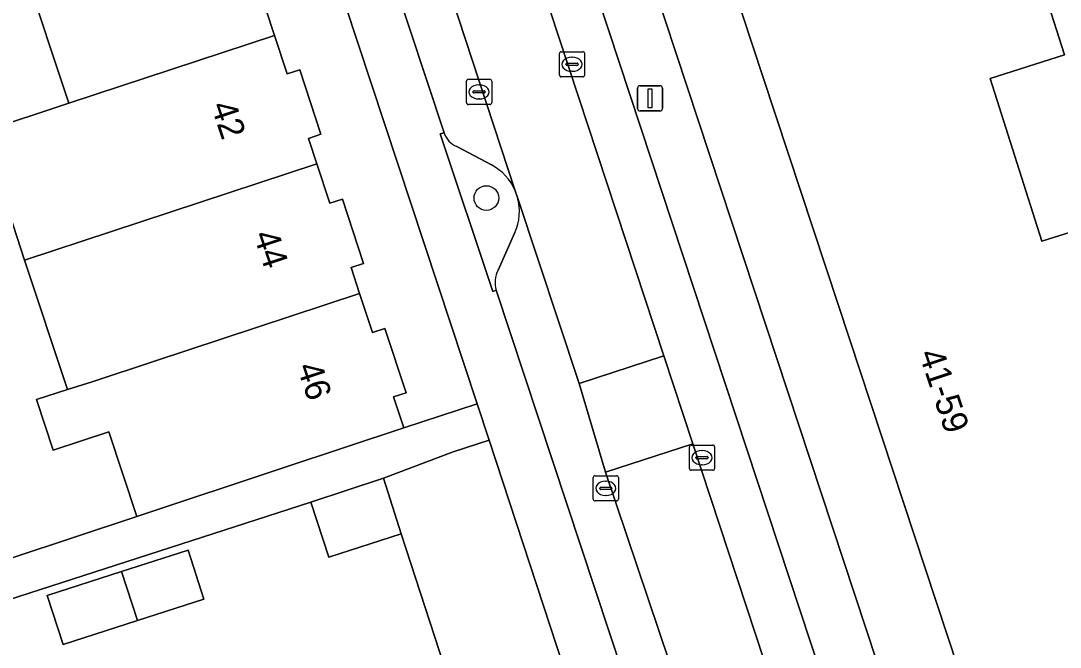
# Model space of a CAD drawing. Extents: x 159371 to 159986, y 382987 to 383597.
# Drawn here: x 159551.69 to 159592.93, y 383319.96 to 383344.83 of the extents above; entities that cross this region are included whole.
import ezdxf

# ---------------------------------------------------------------- set-up
doc = ezdxf.new("R2010")
doc.units = 0
for name, color, linetype in [('IMGEO_Boom', 7, 'Continuous'), ('IMGEO_Erf', 7, 'Continuous'), ('IMGEO_Groenvoorziening', 7, 'Continuous'), ('IMGEO_Kolk', 7, 'Continuous'), ('IMGEO_Lichtmast', 7, 'Continuous'), ('IMGEO_Pand', 7, 'Continuous'), ('IMGEO_Pand_nummerreeks', 7, 'Continuous'), ('IMGEO_Parkeervlak_open', 7, 'Continuous'), ('IMGEO_Rijbaan_lokaal_open', 7, 'Continuous'), ('IMGEO_Voetpad_open', 7, 'Continuous')]:
    doc.layers.add(name, color=color, linetype=linetype)

msp = doc.modelspace()

# ---------------------------------------------------------------- linework, layer by layer
at = {"layer": 'IMGEO_Boom'}
msp.add_circle((159570.165, 383337.791), 0.489, dxfattribs=at)
at = {"layer": 'IMGEO_Erf'}
for points in [[(159593.083, 383362.064), (159587.576, 383360.217), (159589.325, 383354.9), (159589.425, 383354.596), (159588.044, 383354.159), (159588.744, 383351.948), (159587.314, 383351.496), (159589.306, 383345.204), (159592.262, 383346.14), (159593.108, 383343.471), (159590.153, 383342.536), (159592.2, 383336.073), (159595.156, 383337.009)], [(159561.419, 383345.288), (159561.762, 383344.248), (159562.264, 383342.723), (159562.758, 383342.886), (159563.602, 383340.321), (159563.108, 383340.158), (159563.441, 383339.148), (159563.956, 383337.584), (159564.45, 383337.747), (159565.291, 383335.192), (159564.797, 383335.029), (159565.136, 383334), (159565.645, 383332.455), (159566.139, 383332.618), (159566.98, 383330.063), (159566.486, 383329.9), (159566.892, 383328.665), (159569.798, 383329.624), (159560.347, 383358.252)], [(159581.139, 383342.617), (159578.288, 383351.261), (159577.69, 383353.073), (159579.51, 383353.671), (159580.452, 383352.183), (159581.107, 383352.399), (159579.416, 383357.527), (159573.702, 383355.642), (159595.869, 383288.453), (159597.121, 383288.896), (159597.511, 383289.099), (159594.186, 383298.625), (159595.555, 383299.1), (159595.048, 383300.613)], [(159530.48, 383339.535), (159536.895, 383341.602), (159537.659, 383339.372), (159539.837, 383340.118), (159540.745, 383337.321), (159541.648, 383334.543), (159539.558, 383333.828), (159541.043, 383329.155), (159542.91, 383329.795), (159543.872, 383326.985), (159545.631, 383321.847), (159543.765, 383321.208), (159543.831, 383321.016), (159556.299, 383325.152), (159555.184, 383328.516), (159552.976, 383327.788), (159552.313, 383329.798), (159553.539, 383330.187), (159551.845, 383335.323), (159550.62, 383339.037), (159550.163, 383340.425), (159553.597, 383341.557), (159551.81, 383346.94)], [(159638.001, 383320.394), (159611.994, 383311.273), (159611.905, 383311.499), (159602.997, 383308.531), (159593.432, 383305.343), (159590.192, 383315.167), (159587.154, 383324.378), (159584.139, 383333.52), (159581.139, 383342.617)]]:
    msp.add_lwpolyline(points, dxfattribs=at)
for points in [[(159558.763, 383313.472), (159563.918, 383315.141), (159564.507, 383315.332), (159569.263, 383316.872), (159566.789, 383324.468), (159563.916, 383323.538), (159563.201, 383325.724), (159527.495, 383314.182), (159524.644, 383313.247), (159521.765, 383312.303), (159519.344, 383311.509), (159522.517, 383301.734), (159527.826, 383303.453), (159526.665, 383307.041), (159531.993, 383308.766), (159533.154, 383305.179), (159538.113, 383306.785), (159537.132, 383309.814), (159542.289, 383311.484), (159543.269, 383308.455), (159548.443, 383310.13), (159553.618, 383311.806)], [(159552.743, 383322.012), (159555.692, 383322.963), (159558.327, 383323.812), (159558.952, 383321.872), (159556.319, 383321.023), (159553.368, 383320.071)]]:
    msp.add_lwpolyline(points, close=True, dxfattribs=at)
at = {"layer": 'IMGEO_Groenvoorziening'}
for points in [[(159568.485, 383340.382), (159568.338, 383340.333), (159570.417, 383334.085), (159570.55, 383334.129)], [(159570.365, 383339.114), (159568.993, 383339.838)], [(159571.401, 383337.809), (159571.31, 383338.074)], [(159570.628, 383334.929), (159571.301, 383336.422)]]:
    msp.add_lwpolyline(points, dxfattribs=at)
msp.add_lwpolyline([(159570.274, 383328.182), (159568.851, 383327.723), (159566.082, 383326.666), (159566.789, 383324.468), (159569.263, 383316.872), (159571.909, 383308.713), (159575.265, 383309.805), (159576.204, 383310.11)], close=True, dxfattribs=at)
for centre, radius, start, end in [((159569.337, 383340.668), 0.899, 198.5822, 247.498), ((159569.369, 383337.259), 2.105, 22.7629, 61.757), ((159569.372, 383337.258), 2.102, 336.5634, 15.1891), ((159571.633, 383334.427), 1.124, 153.4746, 195.388)]:
    msp.add_arc(centre, radius, start, end, dxfattribs=at)
at = {"layer": 'IMGEO_Kolk'}
for p, q in [((159573.064, 383342.675), (159573.064, 383343.527)), ((159573.139, 383343.601), (159573.991, 383343.601)), ((159574.065, 383343.527), (159574.065, 383342.675)), ((159573.366, 383343.144), (159573.764, 383343.144)), ((159573.552, 383343.381), (159573.577, 383343.381)), ((159573.323, 383343.095), (159573.323, 383343.107)), ((159573.761, 383343.058), (159573.363, 383343.058)), ((159573.575, 383342.821), (159573.55, 383342.821)), ((159573.807, 383343.107), (159573.807, 383343.095)), ((159569.375, 383341.578), (159569.375, 383342.43)), ((159569.45, 383342.504), (159570.302, 383342.504)), ((159570.376, 383342.43), (159570.376, 383341.578)), ((159573.991, 383342.601), (159573.139, 383342.601)), ((159569.634, 383341.998), (159569.634, 383342.01)), ((159570.072, 383341.961), (159569.674, 383341.961)), ((159569.677, 383342.047), (159570.075, 383342.047)), ((159569.863, 383342.284), (159569.888, 383342.284)), ((159570.118, 383342.01), (159570.118, 383341.998)), ((159570.302, 383341.504), (159569.45, 383341.504)), ((159569.886, 383341.724), (159569.861, 383341.724)), ((159578.219, 383327.058), (159578.219, 383327.91)), ((159578.294, 383327.984), (159579.146, 383327.984)), ((159579.22, 383327.91), (159579.22, 383327.058)), ((159578.478, 383327.478), (159578.478, 383327.49)), ((159578.916, 383327.441), (159578.518, 383327.441)), ((159578.521, 383327.527), (159578.919, 383327.527)), ((159578.707, 383327.764), (159578.732, 383327.764)), ((159578.962, 383327.49), (159578.962, 383327.478)), ((159578.73, 383327.204), (159578.705, 383327.204)), ((159574.405, 383325.842), (159574.405, 383326.694)), ((159574.48, 383326.768), (159575.332, 383326.768)), ((159575.406, 383326.694), (159575.406, 383325.842)), ((159579.146, 383326.984), (159578.294, 383326.984)), ((159574.664, 383326.262), (159574.664, 383326.274)), ((159575.102, 383326.225), (159574.704, 383326.225)), ((159574.707, 383326.311), (159575.105, 383326.311)), ((159574.893, 383326.548), (159574.918, 383326.548)), ((159575.148, 383326.274), (159575.148, 383326.262)), ((159574.916, 383325.988), (159574.891, 383325.988)), ((159575.332, 383325.768), (159574.48, 383325.768))]:
    msp.add_line(p, q, dxfattribs=at)
for points in [[(159573.064, 383342.675), (159573.064, 383343.527)], [(159573.139, 383343.601), (159573.991, 383343.601)], [(159574.065, 383343.527), (159574.065, 383342.675)], [(159569.375, 383341.578), (159569.375, 383342.43)], [(159569.45, 383342.504), (159570.302, 383342.504)], [(159570.376, 383342.43), (159570.376, 383341.578)], [(159573.991, 383342.601), (159573.139, 383342.601)], [(159570.302, 383341.504), (159569.45, 383341.504)], [(159578.219, 383327.058), (159578.219, 383327.91)], [(159578.294, 383327.984), (159579.146, 383327.984)], [(159579.22, 383327.91), (159579.22, 383327.058)], [(159574.405, 383325.842), (159574.405, 383326.694)], [(159574.48, 383326.768), (159575.332, 383326.768)], [(159575.406, 383326.694), (159575.406, 383325.842)], [(159579.146, 383326.984), (159578.294, 383326.984)], [(159575.332, 383325.768), (159574.48, 383325.768)]]:
    msp.add_lwpolyline(points, dxfattribs=at)
for centre, radius, start, end in [((159573.141, 383343.525), 0.0765, 91.552, 178.448), ((159573.141, 383343.525), 0.0765, 91.552, 178.448), ((159573.989, 383343.525), 0.0765, 1.552, 88.448), ((159573.989, 383343.525), 0.0765, 1.552, 88.448), ((159573.363, 383343.104), 0.0403, 85.8775, 175.7526), ((159573.768, 383343.106), 0.0386, 1.7309, 96.639), ((159573.36, 383343.094), 0.0366, 178.938, 274.7102), ((159573.764, 383343.101), 0.043, 264.8664, 352.4533), ((159569.452, 383342.428), 0.0765, 91.552, 178.448), ((159569.452, 383342.428), 0.0765, 91.552, 178.448), ((159570.3, 383342.428), 0.0765, 1.552, 88.448), ((159570.3, 383342.428), 0.0765, 1.552, 88.448), ((159573.141, 383342.677), 0.0765, 181.552, 268.448), ((159573.141, 383342.677), 0.0765, 181.552, 268.448), ((159573.989, 383342.677), 0.0765, 271.552, 358.448), ((159573.989, 383342.677), 0.0765, 271.552, 358.448), ((159569.674, 383342.007), 0.0403, 85.8775, 175.7526), ((159569.671, 383341.997), 0.0366, 178.938, 274.7102), ((159570.075, 383342.004), 0.043, 264.8664, 352.4533), ((159570.079, 383342.009), 0.0386, 1.7309, 96.639), ((159569.452, 383341.58), 0.0765, 181.552, 268.448), ((159569.452, 383341.58), 0.0765, 181.552, 268.448), ((159570.3, 383341.58), 0.0765, 271.552, 358.448), ((159570.3, 383341.58), 0.0765, 271.552, 358.448), ((159578.296, 383327.908), 0.0765, 91.552, 178.448), ((159578.296, 383327.908), 0.0765, 91.552, 178.448), ((159579.144, 383327.908), 0.0765, 1.552, 88.448), ((159579.144, 383327.908), 0.0765, 1.552, 88.448), ((159578.518, 383327.487), 0.0403, 85.8775, 175.7526), ((159578.515, 383327.477), 0.0366, 178.938, 274.7102), ((159578.919, 383327.484), 0.043, 264.8664, 352.4533), ((159578.923, 383327.489), 0.0386, 1.7309, 96.639), ((159578.296, 383327.06), 0.0765, 181.552, 268.448), ((159578.296, 383327.06), 0.0765, 181.552, 268.448), ((159579.144, 383327.06), 0.0765, 271.552, 358.448), ((159579.144, 383327.06), 0.0765, 271.552, 358.448), ((159574.482, 383326.692), 0.0765, 91.552, 178.448), ((159574.482, 383326.692), 0.0765, 91.552, 178.448), ((159575.33, 383326.692), 0.0765, 1.552, 88.448), ((159575.33, 383326.692), 0.0765, 1.552, 88.448), ((159574.704, 383326.271), 0.0403, 85.8775, 175.7526), ((159574.701, 383326.261), 0.0366, 178.938, 274.7102), ((159575.105, 383326.268), 0.043, 264.8664, 352.4533), ((159575.109, 383326.273), 0.0386, 1.7309, 96.639), ((159574.482, 383325.844), 0.0765, 181.552, 268.448), ((159574.482, 383325.844), 0.0765, 181.552, 268.448), ((159575.33, 383325.844), 0.0765, 271.552, 358.448), ((159575.33, 383325.844), 0.0765, 271.552, 358.448)]:
    msp.add_arc(centre, radius, start, end, dxfattribs=at)
for centre, major_axis, ratio, start_param, end_param in [((159573.551, 383343.101), (-0.387, 0.002), 0.722429, 4.712389, 7.853982), ((159573.576, 383343.101), (-0.39, 0.002), 0.717154, 1.570796, 4.712389), ((159569.862, 383342.004), (-0.387, 0.002), 0.722429, 4.712389, 7.853982), ((159569.887, 383342.004), (-0.39, 0.002), 0.717154, 1.570796, 4.712389), ((159578.706, 383327.484), (-0.387, 0.002), 0.722429, 4.712389, 7.853982), ((159578.731, 383327.484), (-0.39, 0.002), 0.717154, 1.570796, 4.712389), ((159574.892, 383326.268), (-0.387, 0.002), 0.722429, 4.712389, 7.853982), ((159574.917, 383326.268), (-0.39, 0.002), 0.717154, 1.570796, 4.712389)]:
    msp.add_ellipse(centre, major_axis=major_axis, ratio=ratio, start_param=start_param, end_param=end_param, dxfattribs=at)
at = {"layer": 'IMGEO_Lichtmast'}
for p, q in [((159576.163, 383341.348), (159576.163, 383342.148)), ((159576.163, 383342.148), (159576.163, 383341.348)), ((159576.263, 383342.248), (159577.053, 383342.248)), ((159577.053, 383342.248), (159576.263, 383342.248)), ((159577.153, 383342.148), (159577.153, 383341.348)), ((159577.153, 383341.348), (159577.153, 383342.148)), ((159577.053, 383341.248), (159576.263, 383341.248)), ((159576.263, 383341.248), (159577.053, 383341.248))]:
    msp.add_line(p, q, dxfattribs=at)
msp.add_lwpolyline([(159576.583, 383342.123), (159576.733, 383342.123), (159576.733, 383341.373), (159576.583, 383341.373), (159576.583, 383342.123)], dxfattribs=at)
for centre, start, end in [((159576.263, 383342.148), 90, 180), ((159576.263, 383342.148), 90, 180), ((159577.053, 383342.148), 0, 90), ((159577.053, 383342.148), 360, 90), ((159576.263, 383341.348), 180, 270), ((159576.263, 383341.348), 180, 270), ((159577.053, 383341.348), 270, 0), ((159577.053, 383341.348), 270, 0)]:
    msp.add_arc(centre, 0.1, start, end, dxfattribs=at)
at = {"layer": 'IMGEO_Pand'}
msp.add_lwpolyline([(159595.156, 383337.009), (159592.2, 383336.073), (159590.153, 383342.536), (159593.108, 383343.471), (159592.262, 383346.14), (159589.306, 383345.204), (159587.314, 383351.496), (159588.744, 383351.948), (159588.044, 383354.159), (159587.953, 383354.448), (159578.288, 383351.261), (159581.139, 383342.617), (159584.139, 383333.52), (159587.154, 383324.378), (159590.192, 383315.167), (159593.432, 383305.343)], dxfattribs=at)
for points in [[(159559.999, 383349.599), (159551.81, 383346.94), (159553.597, 383341.557), (159561.762, 383344.248), (159561.419, 383345.288), (159561.913, 383345.451), (159561.069, 383348.015), (159560.575, 383347.852)], [(159563.108, 383340.158), (159563.602, 383340.321), (159562.758, 383342.886), (159562.264, 383342.723), (159561.762, 383344.248), (159553.597, 383341.557), (159550.163, 383340.425), (159550.62, 383339.037), (159551.845, 383335.323), (159555.286, 383336.458), (159563.441, 383339.148)], [(159564.797, 383335.029), (159565.291, 383335.192), (159564.45, 383337.747), (159563.956, 383337.584), (159563.441, 383339.148), (159555.286, 383336.458), (159551.845, 383335.323), (159553.539, 383330.187), (159554.526, 383330.5), (159556.991, 383331.313), (159565.136, 383334)], [(159566.486, 383329.9), (159566.98, 383330.063), (159566.139, 383332.618), (159565.645, 383332.455), (159565.136, 383334), (159556.991, 383331.313), (159554.526, 383330.5), (159553.539, 383330.187), (159552.313, 383329.798), (159552.976, 383327.788), (159555.184, 383328.516), (159556.299, 383325.152), (159562.147, 383327.092), (159566.892, 383328.665)], [(159566.082, 383326.666), (159563.201, 383325.724), (159563.916, 383323.538), (159566.789, 383324.468)], [(159558.327, 383323.812), (159555.692, 383322.963), (159556.319, 383321.023), (159558.952, 383321.872)], [(159555.692, 383322.963), (159552.743, 383322.012), (159553.368, 383320.071), (159556.319, 383321.023)]]:
    msp.add_lwpolyline(points, close=True, dxfattribs=at)
at = {"layer": 'IMGEO_Parkeervlak_open'}
for points in [[(159548.98, 383417.076), (159565.882, 383365.966), (159567.018, 383362.457), (159577.211, 383331.524), (159578.358, 383328.035), (159589.681, 383293.637)], [(159590.619, 383297.142), (159551.811, 383414.828)], [(159571.31, 383338.074), (159563.681, 383361.345), (159563.077, 383363.139)], [(159562.236, 383359.39), (159563.782, 383354.738), (159565.07, 383350.744), (159568.485, 383340.382)], [(159568.993, 383339.838), (159570.365, 383339.114)], [(159577.808, 383313.161), (159579.599, 383312.276), (159579.969, 383311.833), (159574.888, 383326.906), (159573.85, 383330.431), (159571.401, 383337.809)], [(159571.301, 383336.422), (159570.628, 383334.929)], [(159570.55, 383334.129), (159577.282, 383313.777)]]:
    msp.add_lwpolyline(points, dxfattribs=at)
for centre, radius, start, end in [((159569.337, 383340.668), 0.899, 198.5822, 247.498), ((159569.369, 383337.259), 2.105, 22.7629, 61.757), ((159569.372, 383337.258), 2.102, 336.5634, 15.1891), ((159571.633, 383334.427), 1.124, 153.4746, 195.388)]:
    msp.add_arc(centre, radius, start, end, dxfattribs=at)
at = {"layer": 'IMGEO_Rijbaan_lokaal_open'}
for points in [[(159571.31, 383338.074), (159571.401, 383337.809), (159573.85, 383330.431), (159577.211, 383331.524), (159567.018, 383362.457), (159563.681, 383361.345)], [(159574.888, 383326.906), (159578.358, 383328.035), (159577.211, 383331.524), (159573.85, 383330.431)]]:
    msp.add_lwpolyline(points, close=True, dxfattribs=at)
msp.add_lwpolyline([(159590.665, 383290.654), (159589.681, 383293.637), (159578.358, 383328.035), (159574.888, 383326.906), (159579.969, 383311.833), (159580.004, 383311.729)], dxfattribs=at)
at = {"layer": 'IMGEO_Voetpad_open'}
for points in [[(159598.195, 383286.558), (159597.121, 383288.896), (159595.869, 383288.453), (159573.702, 383355.642), (159573.212, 383357.128), (159552.893, 383418.717), (159550.034, 383426.54)], [(159551.811, 383414.828), (159590.619, 383297.142)], [(159577.282, 383313.777), (159570.55, 383334.129), (159570.417, 383334.085), (159568.338, 383340.333), (159568.485, 383340.382), (159565.07, 383350.744), (159563.913, 383350.383), (159562.633, 383354.372), (159563.782, 383354.738), (159562.236, 383359.39), (159562.079, 383359.344), (159560.01, 383365.606), (159560.148, 383365.681), (159556.886, 383375.638), (159556.753, 383375.594), (159554.674, 383381.807), (159554.805, 383381.855), (159551.719, 383391.29), (159551.559, 383391.28), (159549.581, 383397.227), (159549.729, 383397.276), (159544.704, 383412.493)], [(159547.589, 383396.721), (159560.347, 383358.252), (159569.798, 383329.624), (159570.274, 383328.182), (159576.204, 383310.11), (159575.265, 383309.805), (159575.958, 383307.741), (159577.82, 383302.082), (159577.937, 383301.725), (159580.597, 383301.394), (159578.087, 383309.067), (159579.223, 383309.377)], [(159527.495, 383314.182), (159563.201, 383325.724), (159566.082, 383326.666), (159568.851, 383327.723), (159570.274, 383328.182), (159569.798, 383329.624), (159566.892, 383328.665), (159562.147, 383327.092), (159556.299, 383325.152), (159543.831, 383321.016), (159543.765, 383321.208), (159541.999, 383326.367), (159541.043, 383329.155), (159539.558, 383333.828), (159538.603, 383336.615), (159537.659, 383339.372), (159536.895, 383341.602), (159530.48, 383339.535)]]:
    msp.add_lwpolyline(points, dxfattribs=at)

# ---------------------------------------------------------------- texts
at = {"layer": 'IMGEO_Pand_nummerreeks'}
for s, rotation, p in [('42', 288.2256, (159559.227, 383341.46)), ('44', 288.2256, (159560.915, 383336.333)), ('41-59', 288.4949, (159587.315, 383331.615)), ('46', 288.2198, (159562.641, 383331.092))]:
    msp.add_text(s, height=1, rotation=rotation, dxfattribs=at).set_placement(p)

doc.saveas('drawing.dxf')
